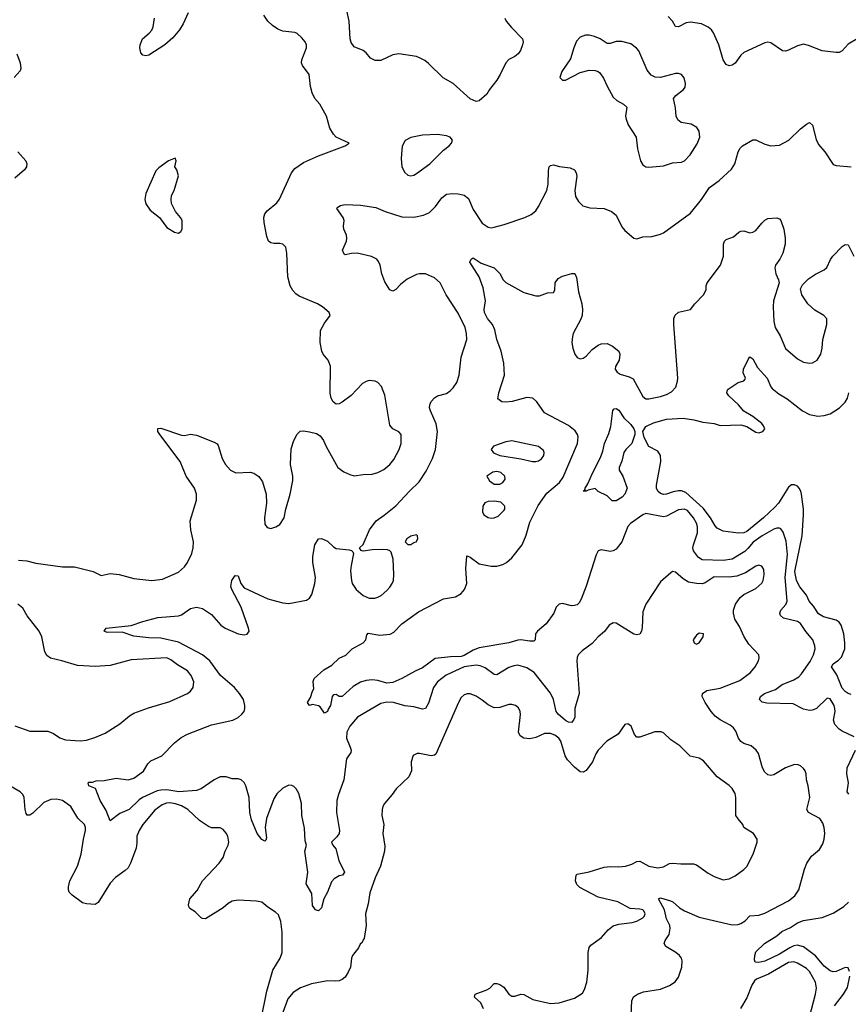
# Model space of a CAD drawing. Header units: inches. Extents: x 1682530 to 1839546, y 640742 to 791647.
# Tile 681 of 923: x 1793622 to 1799191, y 702021 to 708639. Entities that reach past the tile are written whole.
import ezdxf

# ---------------------------------------------------------------- set-up
doc = ezdxf.new("R2010")
doc.units = ezdxf.units.IN
doc.header["$MEASUREMENT"] = 0
doc.layers.add('B7790', color=7, linetype='Continuous')

msp = doc.modelspace()

# ---------------------------------------------------------------- linework, layer by layer
at = {"layer": 'B7790', "color": 5}
for points, elevation in [([(1793614.5, 705005.5), (1793670, 705002.6), (1793730, 704987), (1793910, 704961.6), (1793990, 704960.4), (1794114.8, 704930), (1794170, 704903.8), (1794230, 704916.4), (1794290, 704910.3), (1794390, 704883), (1794510, 704870.2), (1794580.6, 704879.4), (1794690, 704925.3), (1794730, 704962), (1794749.8, 704990.2), (1794777.7, 705050), (1794788.6, 705090), (1794790.9, 705130), (1794772.4, 705210), (1794768.4, 705270), (1794809.7, 705410), (1794809.7, 705450), (1794796.4, 705490), (1794740.4, 705570), (1794700.5, 705670), (1794562.7, 705850), (1794549.3, 705870), (1794550, 705890.8), (1794570, 705892.4), (1794710, 705846), (1794730, 705843), (1794770, 705852.7), (1794810, 705846), (1794930, 705798.8), (1794948.1, 705788.1), (1794956.4, 705776.4), (1794982, 705690), (1795004.2, 705650), (1795039.5, 705610), (1795073.7, 705593.7), (1795170, 705597.4), (1795194.8, 705590), (1795229, 705569), (1795253.4, 705533.4), (1795278.6, 705450), (1795281.2, 705390), (1795267.2, 705290), (1795268.5, 705248.5), (1795285.8, 705225.8), (1795310, 705219.1), (1795344, 705230), (1795370, 705246), (1795399.7, 705290), (1795411.1, 705350), (1795440.4, 705450), (1795457.7, 705542.3), (1795456.9, 705570), (1795442.4, 705650), (1795446, 705754), (1795463.7, 705810), (1795487.6, 705852.4), (1795507.9, 705872.1), (1795530, 705876.4), (1795568.7, 705868.7), (1795617.3, 705857.3), (1795642, 705842), (1795664.9, 705810), (1795680.7, 705770), (1795759.1, 705630), (1795799.9, 705599.9), (1795840.9, 705580.9), (1795870, 705573.7), (1795930, 705582), (1795990, 705583.7), (1796030, 705594.9), (1796070, 705615.8), (1796109.8, 705650.2), (1796136.5, 705683.5), (1796172.2, 705750), (1796185.4, 705790), (1796185.1, 705850), (1796169.7, 705869.7), (1796129.8, 705889.8), (1796110, 705914), (1796075.4, 706115.4), (1796053.4, 706173.4), (1796030, 706200.7), (1796010, 706209.6), (1795990, 706211.5), (1795970, 706213), (1795950, 706207.8), (1795925.9, 706194.1), (1795850, 706113.6), (1795790, 706067), (1795770, 706056), (1795750, 706054), (1795729.2, 706070), (1795715.1, 706095.1), (1795709.6, 706129.6), (1795711.3, 706310), (1795696.2, 706350), (1795662, 706390), (1795652, 706410), (1795640.5, 706470), (1795644.5, 706550), (1795670, 706598), (1795708.7, 706650), (1795702, 706670), (1795657.2, 706710), (1795623.7, 706730), (1795501.1, 706781.1), (1795477.2, 706797.2), (1795458.4, 706818.4), (1795440.8, 706850), (1795423.4, 706910), (1795418.3, 707070), (1795409.6, 707109.6), (1795389.6, 707129.6), (1795370, 707134), (1795330, 707133.6), (1795310, 707139.6), (1795295.1, 707150), (1795282, 707182), (1795264, 707276), (1795262.2, 707310), (1795270, 707333.4), (1795285.2, 707354.8), (1795350, 707408.7), (1795368.3, 707431.7), (1795449.8, 707610.2), (1795470, 707639.3), (1795530, 707678.7), (1795630, 707723.1), (1795808.7, 707790), (1795835.3, 707810), (1795750, 707849.3), (1795730, 707869), (1795707.3, 707910), (1795683.7, 707990), (1795639.6, 708070), (1795606.3, 708110), (1795586.7, 708146.7), (1795576.4, 708190), (1795567, 708270), (1795522, 708330), (1795515.1, 708350), (1795517.4, 708370), (1795549.6, 708450), (1795549.6, 708470), (1795539.5, 708490), (1795517.5, 708517.5), (1795485.7, 708545.7), (1795470, 708552.4), (1795390, 708560.8), (1795356, 708576), (1795320.6, 708600.6), (1795289, 708630), (1795263.2, 708670)], 580), ([(1794754.9, 708685.1), (1794721.3, 708610), (1794696.5, 708570), (1794650, 708517.4), (1794597, 708470), (1794490, 708400.9), (1794470, 708396), (1794450, 708401.2), (1794435.1, 708415.1), (1794429.7, 708449.7), (1794431.5, 708470), (1794447.8, 708510), (1794492.5, 708547.5), (1794510.7, 708569.3), (1794519.7, 708590), (1794527.6, 708650)], 580), ([(1796882.4, 708650), (1796892.7, 708630), (1796926.6, 708586.6), (1797001.6, 708510), (1797006.4, 708490), (1797002.4, 708470), (1796987.7, 708432.3), (1796971.5, 708408.5), (1796950, 708391.8), (1796909, 708371), (1796890.5, 708350), (1796852.4, 708270), (1796828.7, 708231.3), (1796778.8, 708170), (1796762.5, 708137.5), (1796710, 708092.7), (1796690, 708089.6), (1796650, 708106.9), (1796535.8, 708210), (1796467.8, 708247.8), (1796370, 708345.1), (1796344.9, 708364.9), (1796310, 708383.5), (1796288.5, 708391.5), (1796170, 708409.6), (1796130, 708402.4), (1796050, 708364.7), (1796010, 708363.6), (1795980.1, 708380.1), (1795950, 708417), (1795931.1, 708431.1), (1795870, 708457), (1795850, 708486), (1795843.9, 708510), (1795836.3, 708630), (1795821.5, 708701.5)], 560), ([(1799250, 708509.2), (1799190, 708474), (1799150.2, 708429.8), (1799130, 708419.1), (1799110, 708418.3), (1799015.3, 708430), (1798924.9, 708464.9), (1798890, 708473.7), (1798850, 708464), (1798790, 708433), (1798770, 708428), (1798750, 708429.6), (1798670, 708483), (1798650, 708488.2), (1798630, 708484), (1798490, 708417.4), (1798470, 708399.6), (1798430, 708347.1), (1798410, 708334.3), (1798390, 708329.7), (1798370, 708338.4), (1798350, 708369.2), (1798321, 708470), (1798285.4, 708550), (1798272.8, 708570), (1798250, 708589.7), (1798204, 708610), (1798130, 708622.7), (1798102, 708618), (1798050, 708591.8), (1798030, 708592.7), (1798009.7, 708630), (1797981, 708661)], 560), ([(1793601.5, 708410), (1793624.9, 708350), (1793628.5, 708311.5), (1793624.1, 708295.9), (1793584, 708250)], 580), ([(1797732.9, 701947.1), (1797735.3, 702044.7), (1797747.8, 702072.2), (1797775.3, 702090), (1797815.3, 702104.7), (1797930, 702122.4), (1797990, 702146.7), (1798028.1, 702171.9), (1798050, 702202.8), (1798071.8, 702270), (1798073.8, 702313.8), (1798069.4, 702330), (1798056, 702350), (1798032.7, 702370), (1797965.6, 702410), (1797954.7, 702430), (1797961.1, 702450), (1797987.1, 702490), (1797994.8, 702530), (1797991.7, 702550), (1797970, 702595.6), (1797956.3, 702656.3), (1797915.1, 702730), (1797930, 702737.4), (1797997.1, 702717.1), (1798012, 702710), (1798056.4, 702670), (1798089.4, 702649.4), (1798190, 702607.6), (1798410, 702555.2), (1798450, 702557.1), (1798470, 702563.2), (1798497.5, 702582.5), (1798530, 702614.9), (1798590, 702620.8), (1798630, 702633.2), (1798790, 702716.5), (1798832.6, 702750), (1798858.3, 702790), (1798896.4, 702930), (1798912.6, 702970), (1798944.4, 703015.6), (1798998.5, 703061.5), (1799020.1, 703099.9), (1799029.6, 703130), (1799033.3, 703170), (1799029.7, 703209.7), (1799019.4, 703239.4), (1798999.5, 703270), (1798923.6, 703310), (1798912.6, 703330), (1798933.7, 703410), (1798921.3, 703490), (1798909.7, 703530), (1798907.8, 703570), (1798901.6, 703590), (1798890, 703606.6), (1798870, 703623.7), (1798855.3, 703630), (1798830, 703631.8), (1798770, 703609.6), (1798690, 703562.9), (1798670, 703558.4), (1798650, 703563.6), (1798630, 703581.6), (1798613.7, 703610), (1798587.2, 703707.2), (1798572, 703730), (1798537.6, 703757.6), (1798490, 703772.8), (1798470, 703786.3), (1798454, 703810), (1798436.1, 703856.1), (1798419.1, 703879.1), (1798396.8, 703896.8), (1798330, 703932.4), (1798297.6, 703957.6), (1798269.9, 703990), (1798229.7, 704050), (1798209.6, 704090), (1798211.8, 704110), (1798240.9, 704130), (1798330, 704145.8), (1798461.7, 704198.3), (1798533.3, 704250), (1798566, 704290), (1798587.3, 704330), (1798592.3, 704350), (1798589.4, 704370), (1798522.2, 704442.2), (1798491.1, 704490), (1798459.6, 704559.6), (1798429.7, 704610), (1798419.1, 704650), (1798419.1, 704670), (1798432.8, 704710), (1798464.5, 704755.5), (1798490, 704775.3), (1798570, 704816.4), (1798610, 704850.6), (1798619.7, 704870), (1798626.9, 704910), (1798622.8, 704942.8), (1798610, 704966.6), (1798590, 704973), (1798570, 704966.3), (1798499.4, 704920.6), (1798442.2, 704897.8), (1798390, 704892.2), (1798290, 704894), (1798230, 704854.6), (1798210, 704848), (1798170, 704848.2), (1798118.3, 704858.3), (1798080.5, 704880.5), (1798030, 704925.1), (1798010, 704929.6), (1797998.9, 704921.1), (1797930, 704861.2), (1797830, 704709.5), (1797810, 704659), (1797806.3, 704553.7), (1797801.3, 704530), (1797790.3, 704509.7), (1797770, 704503.6), (1797750, 704508), (1797630, 704582.9), (1797610, 704584.5), (1797584, 704570), (1797552.6, 704527.4), (1797510.2, 704489.8), (1797470, 704445.1), (1797403, 704397), (1797376.4, 704370), (1797368.2, 704351.8), (1797365.8, 704330), (1797383.2, 704110), (1797352.8, 704010), (1797352.7, 703950), (1797344, 703930), (1797330, 703916), (1797310, 703916.2), (1797290, 703927.4), (1797240.9, 703970), (1797227.4, 703990), (1797209.8, 704070), (1797190, 704113.3), (1797079.7, 704250), (1797030, 704282.7), (1796970, 704299.7), (1796943, 704297), (1796910, 704285.4), (1796830, 704235.6), (1796810, 704238.7), (1796750, 704283.1), (1796717, 704297), (1796690, 704299.5), (1796610, 704289.9), (1796487.3, 704232.7), (1796430.9, 704189.1), (1796403.5, 704150), (1796370, 704044.5), (1796350, 704009.7), (1796330, 704004.5), (1796270, 704019.7), (1796210, 704026.4), (1796135.3, 704050), (1796090, 704052.5), (1796050, 704042.2), (1795891.8, 703950), (1795840.7, 703890), (1795819.7, 703850), (1795819.3, 703810), (1795843.6, 703750), (1795848.9, 703730), (1795847.1, 703712.9), (1795818, 703670), (1795801.5, 703530), (1795764.2, 703430), (1795754.2, 703390), (1795752, 703310), (1795770.3, 703190), (1795768.8, 703170), (1795754.1, 703145.9), (1795717.3, 703110), (1795726, 703090), (1795746.3, 703066.3), (1795766.5, 702986.5), (1795806, 702910), (1795792, 702890), (1795770, 702883.7), (1795736.1, 702863.9), (1795717, 702843), (1795690, 702774), (1795667, 702730), (1795650, 702668.7), (1795630, 702648.7), (1795610, 702656), (1795590, 702684), (1795585, 702765), (1795548.3, 702830), (1795559, 702910), (1795537.6, 703050), (1795549.6, 703090), (1795539.8, 703119.8), (1795535.7, 703204.3), (1795517.3, 703290), (1795515.4, 703370), (1795496.9, 703436.9), (1795479.6, 703470), (1795464.9, 703484.9), (1795450, 703492), (1795430, 703494), (1795390, 703473.6), (1795350, 703435.6), (1795330, 703402.9), (1795281.2, 703270), (1795271.7, 703210), (1795279.9, 703140.1), (1795276.4, 703123.6), (1795270, 703117.2), (1795250, 703129.4), (1795216.9, 703170), (1795180.5, 703260.5), (1795168.9, 703310), (1795164.3, 703410), (1795142.3, 703490), (1795130, 703512), (1795110, 703528.7), (1795090, 703536.2), (1795050, 703537.5), (1795010, 703550.9), (1794970, 703549.2), (1794930, 703529.9), (1794840.9, 703470), (1794810, 703458), (1794691.4, 703448.6), (1794610, 703461.9), (1794570, 703461), (1794544.7, 703455.3), (1794448, 703412), (1794424.9, 703395.1), (1794357.4, 703330), (1794295.8, 703304.2), (1794230, 703254), (1794202.5, 703322.5), (1794162, 703390), (1794131.8, 703471.8), (1794086, 703490), (1794082, 703510), (1794086, 703514), (1794110, 703514.8), (1794136, 703524), (1794190, 703525.5), (1794270, 703540.3), (1794350, 703530.3), (1794390, 703541.1), (1794452.8, 703587.2), (1794483.7, 703636.3), (1794502.8, 703657.2), (1794577.2, 703690), (1794661.6, 703778.4), (1794706.6, 703813.4), (1794750, 703837.4), (1794910, 703898.4), (1795055.1, 703930), (1795090.7, 703949.3), (1795114, 703970), (1795129.6, 703990), (1795135.4, 704010), (1795135.1, 704030), (1795125.1, 704070), (1795099.7, 704110), (1795064.7, 704150), (1794971.8, 704231.8), (1794898.9, 704330), (1794850, 704369.1), (1794690, 704455.9), (1794570, 704481.5), (1794490, 704484.4), (1794390, 704495.4), (1794310, 704521.3), (1794210, 704519.5), (1794188.7, 704530), (1794202, 704550), (1794370, 704567), (1794450, 704594.9), (1794550, 704621.1), (1794688.1, 704631.9), (1794710, 704639.3), (1794770, 704680.4), (1794810.4, 704690.4), (1794850, 704680.5), (1794910, 704641.6), (1794972.7, 704570), (1795002, 704550), (1795090, 704510.3), (1795130, 704504.4), (1795150, 704507.7), (1795163.7, 704530), (1795160.5, 704550), (1795111.2, 704691.2), (1795046.9, 704810), (1795040.4, 704830), (1795048.6, 704870), (1795070, 704902.8), (1795090, 704901), (1795108.6, 704848.6), (1795130, 704819.1), (1795290, 704745.3), (1795390, 704718.7), (1795430, 704715.8), (1795550, 704737.3), (1795569.6, 704750.4), (1795585.4, 704774.6), (1795605.1, 704850), (1795609.7, 704890), (1795591.6, 704990), (1795591.7, 705031.7), (1795606.6, 705110), (1795630, 705150.6), (1795650, 705152.7), (1795690, 705133), (1795730, 705096.3), (1795750, 705084.9), (1795836, 705076), (1795851.6, 705071.6), (1795862, 705062), (1795864.7, 705050), (1795848.7, 704971.3), (1795846.3, 704933.7), (1795851.6, 704870), (1795856.9, 704850), (1795882.6, 704810), (1795930, 704769), (1795970, 704751.7), (1796008.3, 704751.7), (1796030, 704758), (1796051.8, 704768.2), (1796090, 704801.3), (1796110, 704823.8), (1796124.7, 704850), (1796133.3, 704870), (1796135.6, 704910), (1796132.3, 705012.3), (1796119.3, 705059.3), (1796109.3, 705069.3), (1796094.8, 705074.8), (1796057.6, 705077.6), (1795990, 705075.1), (1795930, 705066), (1795918, 705070), (1795906, 705090), (1795930, 705112), (1795974, 705210), (1796017.6, 705270), (1796072.5, 705307.5), (1796150, 705370.4), (1796241.1, 705470), (1796306.9, 705533.1), (1796354.7, 705605.3), (1796397.4, 705690), (1796416.9, 705750), (1796429.8, 705870.2), (1796421.4, 705921.4), (1796382.2, 706010), (1796376.9, 706030), (1796378, 706050), (1796387.3, 706072.7), (1796410, 706097.1), (1796430, 706110.4), (1796490, 706127), (1796516.3, 706143.7), (1796536.5, 706163.5), (1796559.3, 706200.7), (1796575.3, 706250), (1796589.8, 706370), (1796626.3, 706490), (1796625.5, 706530), (1796615.9, 706570), (1796570, 706666.3), (1796488.7, 706788.7), (1796448.2, 706870), (1796410, 706903.9), (1796350, 706930.7), (1796310, 706931.5), (1796290, 706926), (1796225.5, 706894.5), (1796181.8, 706858.2), (1796150, 706824.5), (1796130, 706813.2), (1796110, 706824), (1796075.9, 706875.9), (1796056.2, 706930), (1796045.6, 706990), (1796034.5, 707014.5), (1796021.2, 707030), (1795986.7, 707046.7), (1795890, 707069.6), (1795852.1, 707067.9), (1795810, 707059.3), (1795802.9, 707062.9), (1795792.3, 707090), (1795817.6, 707150), (1795821.6, 707170), (1795818.4, 707190), (1795800.7, 707230), (1795798, 707250), (1795802.7, 707290), (1795796, 707310), (1795754, 707370), (1795760.9, 707379.1), (1795778, 707390), (1795810, 707397.1), (1795911.5, 707391.5), (1796015.9, 707375.9), (1796078.8, 707350), (1796190, 707313.8), (1796270, 707312.2), (1796335.5, 707324.5), (1796377, 707343), (1796416.3, 707383.7), (1796458.2, 707441.8), (1796490, 707465.3), (1796529.7, 707470.3), (1796570, 707468.7), (1796610, 707459.5), (1796637.4, 707437.4), (1796670, 707362.4), (1796731.2, 707271.2), (1796770, 707244.9), (1796790, 707240.4), (1796810, 707243.8), (1796878, 707262), (1797017.2, 707310), (1797059.3, 707330), (1797090, 707353.4), (1797110, 707382.8), (1797165.4, 707490), (1797173.1, 707533.1), (1797175.5, 707624.5), (1797181.2, 707650), (1797190, 707658.8), (1797210, 707664), (1797250, 707653), (1797322.5, 707642.5), (1797351, 707630), (1797362.8, 707610), (1797367.5, 707587.5), (1797353.7, 707490), (1797357.6, 707450), (1797377.3, 707417.3), (1797407.7, 707387.7), (1797455.1, 707375.1), (1797550, 707370.2), (1797599.3, 707350), (1797630, 707325.5), (1797670, 707246.8), (1797690, 707222.8), (1797750, 707170.8), (1797770, 707164.9), (1797810, 707180.5), (1797870, 707182), (1797930, 707196.4), (1797950, 707206), (1798130, 707338), (1798204, 707430), (1798259.1, 707510), (1798322.9, 707557.1), (1798406.2, 707633.8), (1798428.3, 707670), (1798450, 707750.7), (1798464.7, 707775.3), (1798480.9, 707790), (1798550, 707830.5), (1798570, 707830.4), (1798630, 707803), (1798670, 707790.5), (1798730, 707794.4), (1798790.9, 707829.1), (1798870, 707904.9), (1798910, 707937.3), (1798930, 707946.8), (1798950.3, 707930.3), (1798974.4, 707834.4), (1798990, 707800.7), (1799033.4, 707750), (1799090, 707666), (1799110, 707658.8), (1799210.6, 707650.6)], 560), ([(1793610, 707750.4), (1793663, 707690), (1793670.4, 707670), (1793668.2, 707650), (1793654.9, 707630), (1793590, 707574.3)], 580), ([(1799230, 703819.5), (1799150, 703856.9), (1799129.6, 703870), (1799101.4, 703901.4), (1799092.6, 703930), (1799102.4, 703990), (1799100.8, 704010), (1799096.2, 704030), (1799070, 704073.6), (1799050, 704077.6), (1798977.1, 704010), (1798950, 703997.7), (1798930, 703996), (1798890, 704005.6), (1798820.3, 704040.3), (1798644.5, 704044.5), (1798612.2, 704052.2), (1798593.6, 704070), (1798602, 704090), (1798628, 704110), (1798702.2, 704137.8), (1798747.8, 704170), (1798820.1, 704199.9), (1798858, 704222), (1798877.6, 704242.4), (1798935.2, 704324.8), (1798956.8, 704370), (1798967.9, 704410), (1798967, 704430), (1798953.8, 704470), (1798905.6, 704525.6), (1798870, 704580.5), (1798850, 704592.9), (1798755.2, 704615.2), (1798735.1, 704635.1), (1798731.2, 704650), (1798738.9, 704670), (1798772, 704708), (1798781.2, 704730), (1798767.6, 704890), (1798783.5, 705043.5), (1798774.2, 705134.2), (1798754, 705194), (1798736.8, 705216.8), (1798730, 705221.1), (1798710, 705221.4), (1798690, 705214.8), (1798613, 705170), (1798552.8, 705127.2), (1798516.5, 705083.5), (1798495, 705065), (1798410, 705013.1), (1798350, 705003.4), (1798210, 705007.9), (1798183.7, 705023.7), (1798149.8, 705069.8), (1798146.2, 705090), (1798149.8, 705109.8), (1798177.7, 705190), (1798177.1, 705230), (1798170, 705255.1), (1798150, 705289.7), (1798110, 705339.1), (1798090, 705349.7), (1798050, 705343.5), (1797970, 705301.3), (1797950, 705296.9), (1797830, 705319.1), (1797810, 705311), (1797727.9, 705252.1), (1797710, 705233.3), (1797669.3, 705130), (1797630, 705079.7), (1797610, 705068), (1797590, 705064.7), (1797530, 705074.7), (1797510, 705069.4), (1797497.1, 705042.9), (1797428.7, 704831.3), (1797395.7, 704744.3), (1797381.4, 704718.6), (1797370, 704706.6), (1797350, 704700.4), (1797330, 704699.7), (1797270, 704714.8), (1797248.7, 704710), (1797228, 704690), (1797211.1, 704650), (1797160.8, 704579.2), (1797102.4, 704530), (1797089, 704511), (1797086.8, 704470), (1797077.6, 704462.4), (1797050, 704461), (1796990.7, 704470.7), (1796970, 704469.3), (1796910, 704449.9), (1796710, 704416.1), (1796670, 704400.9), (1796610, 704364.7), (1796590, 704359.7), (1796516.5, 704356.5), (1796415.4, 704344.6), (1796330, 704283.2), (1796279, 704261), (1796190.4, 704210), (1796130, 704182.8), (1796090, 704178.8), (1796030, 704197.6), (1795990, 704202), (1795950, 704198), (1795913.5, 704186.5), (1795862.3, 704157.7), (1795790, 704089.3), (1795769.3, 704089.3), (1795750, 704104), (1795730, 704102), (1795721, 704090), (1795711, 704030), (1795694.8, 704005.2), (1795690, 703988.7), (1795670, 703978), (1795640.4, 704020.4), (1795630, 704028), (1795590, 704035.3), (1795569.1, 704029.1), (1795555.3, 704050), (1795577.5, 704082.5), (1795590, 704124.7), (1795599.3, 704140.7), (1795595.1, 704190), (1795601.2, 704210), (1795665.1, 704270), (1795719, 704301), (1795770, 704347.8), (1795813.1, 704366.9), (1795856, 704410), (1795929.6, 704450.4), (1795949.2, 704470), (1795955.1, 704504.9), (1795964.7, 704515.3), (1796043, 704503), (1796111, 704509), (1796136.8, 704523.2), (1796190, 704578.3), (1796301.3, 704658.7), (1796470, 704745.7), (1796550, 704760.3), (1796590, 704782.4), (1796610.9, 704809.1), (1796626.9, 704850), (1796619.8, 704950), (1796626.7, 705033.3), (1796630, 705035.5), (1796650, 705026.7), (1796710, 704980.9), (1796790, 704964.7), (1796830, 704965.2), (1796870, 704976.2), (1796893.7, 704990), (1796930, 705022), (1796998.2, 705110), (1797025.8, 705174.2), (1797050, 705261.6), (1797107.3, 705372.7), (1797164.3, 705455.7), (1797250, 705529.2), (1797275.8, 705564.2), (1797370.9, 705790), (1797374.6, 705834.6), (1797370.7, 705850.7), (1797355.3, 705875.3), (1797310.5, 705910.5), (1797150, 705996.9), (1797098.3, 706070), (1797070, 706095.1), (1797030, 706098.7), (1796931.5, 706071.5), (1796890, 706067.1), (1796862, 706070), (1796836, 706090), (1796842, 706130), (1796879.7, 706250), (1796875.6, 706330), (1796858, 706410), (1796828.3, 706490), (1796814.6, 706554.6), (1796798.9, 706590), (1796766.3, 706630), (1796746.3, 706670), (1796744.2, 706690), (1796751.6, 706750), (1796736.1, 706836.1), (1796709.7, 706910), (1796647.6, 707010), (1796655.3, 707030), (1796670, 707038.8), (1796722.5, 707002.5), (1796810, 706970.2), (1796850, 706932.3), (1796871.4, 706891.4), (1796890, 706871.5), (1797010, 706804.9), (1797090, 706783.7), (1797116.3, 706783.7), (1797170, 706804), (1797210, 706806), (1797218, 706822), (1797222, 706870), (1797241.7, 706898.3), (1797270, 706914.9), (1797333.2, 706933.2), (1797354, 706934), (1797365.5, 706905.5), (1797377.3, 706810), (1797400.3, 706730), (1797403.9, 706690), (1797401.8, 706650), (1797394.2, 706625.8), (1797342.4, 706530), (1797336.5, 706510), (1797334, 706470), (1797340.7, 706430), (1797354, 706390), (1797370, 706369), (1797390, 706359.6), (1797410, 706362.8), (1797430, 706377), (1797470, 706422), (1797510, 706452.2), (1797530, 706460.4), (1797570, 706463), (1797605.3, 706445.3), (1797650, 706410.7), (1797656.4, 706390), (1797650.4, 706350), (1797627.5, 706307.5), (1797624.9, 706290), (1797637.3, 706270), (1797657.4, 706257.4), (1797718.9, 706238.9), (1797744.2, 706224.2), (1797810, 706105.3), (1797830, 706091.5), (1797851.5, 706091.5), (1797930, 706106.5), (1797970, 706119.7), (1798002, 706138), (1798031.2, 706170), (1798043.5, 706210), (1798044.7, 706230), (1798018, 706590), (1798019.6, 706630), (1798026.5, 706653.5), (1798050, 706673), (1798130, 706691), (1798159, 706730), (1798219, 706790), (1798236, 706824), (1798236, 706850), (1798242.7, 706870), (1798331.3, 706990), (1798352.8, 707050), (1798353.6, 707130), (1798359.5, 707150), (1798370, 707160.5), (1798419.7, 707180.3), (1798455.3, 707210), (1798470, 707217.3), (1798490, 707218.8), (1798530, 707206.8), (1798550, 707210.8), (1798570, 707222.8), (1798610, 707270.8), (1798630, 707290.8), (1798650, 707302.8), (1798710, 707306.8), (1798730, 707301), (1798738.8, 707290), (1798757.3, 707230), (1798767.3, 707170), (1798767.7, 707130), (1798750.4, 707070), (1798730.4, 707030), (1798703, 706990), (1798697.3, 706970), (1798704.9, 706930), (1798722.8, 706890), (1798726, 706870), (1798688.7, 706750), (1798685.3, 706710), (1798690.4, 706610), (1798700.5, 706570), (1798733, 706513), (1798769, 706429), (1798850, 706358.7), (1798890, 706336.4), (1798930, 706330.4), (1798950, 706333), (1798981.2, 706350), (1799007.3, 706390), (1799015.8, 706430), (1799019.7, 706490), (1799048.2, 706590), (1799048, 706628), (1799027.3, 706650), (1798966.2, 706686.2), (1798918.7, 706730), (1798879.5, 706790), (1798869.3, 706830), (1798883.9, 706856.1), (1798923.3, 706896.7), (1798970, 706928), (1799030, 706958), (1799046.9, 706973.1), (1799072.2, 707027.8), (1799087.6, 707050), (1799150, 707114), (1799170, 707126.8), (1799190, 707126), (1799228, 707050)], 540), ([(1799210, 704103.1), (1799190, 704109.8), (1799170, 704123.5), (1799150, 704145.6), (1799115.4, 704235.4), (1799077.4, 704290), (1799089.7, 704310), (1799126.1, 704333.9), (1799145.1, 704354.9), (1799168, 704410), (1799168.7, 704450), (1799160.5, 704510), (1799144.2, 704570), (1799129.8, 704589.8), (1799110, 704603.9), (1799025.3, 704625.3), (1798990, 704645.7), (1798956.5, 704696.5), (1798927.4, 704730), (1798910.9, 704770), (1798866.3, 704826.3), (1798842.8, 704870), (1798831.1, 704930), (1798880.6, 705170), (1798890.9, 705310), (1798890.4, 705350), (1798876, 705450), (1798872.1, 705470), (1798861.1, 705490), (1798850, 705503.5), (1798830, 705513.6), (1798810, 705511.8), (1798790, 705497.6), (1798721.4, 705390), (1798697.4, 705362.6), (1798622, 705290), (1798510, 705199.9), (1798489.8, 705189.8), (1798450, 705186.8), (1798350, 705201.5), (1798310, 705222.2), (1798296, 705236), (1798264, 705290), (1798215.5, 705355.5), (1798100.4, 705460.4), (1798071.2, 705471.2), (1798050, 705472.4), (1798014.6, 705465.4), (1797970, 705449.5), (1797950, 705448.3), (1797930, 705454.3), (1797910.5, 705470), (1797903, 705490), (1797903, 705510), (1797930.6, 705670), (1797928.5, 705710), (1797910, 705738.9), (1797850, 705771.1), (1797818.7, 705830), (1797809.8, 705870), (1797830, 705905.3), (1797882.9, 705930), (1797970, 705952.9), (1798080.3, 705960.3), (1798152, 705950), (1798212.8, 705932.8), (1798290, 705924), (1798330, 705910.8), (1798470, 705916.3), (1798510, 705904), (1798570, 705866), (1798590, 705861.3), (1798618, 705870), (1798629.6, 705890), (1798622, 705910), (1798610, 705924.2), (1798550, 705972.6), (1798488.3, 706008.3), (1798453.6, 706050), (1798387.3, 706110), (1798375.6, 706130), (1798378.4, 706150), (1798384.9, 706155.1), (1798450, 706200.7), (1798489.2, 706210.8), (1798498, 706222), (1798499.3, 706230), (1798484.7, 706264.7), (1798486.2, 706290), (1798519.7, 706360.3), (1798530, 706373), (1798550, 706358.4), (1798581.3, 706301.3), (1798646.5, 706230), (1798671.6, 706171.6), (1798680.5, 706160.5), (1798724.1, 706124.1), (1798780.5, 706090), (1798883, 706010), (1798930, 705985.5), (1798986.7, 705973.3), (1799030, 705978), (1799069.2, 705990), (1799131.5, 706030), (1799170, 706068.5), (1799185, 706095), (1799195.5, 706130)], 520), ([(1793590, 703893.4), (1793690, 703857.8), (1793810, 703856), (1793850, 703840.3), (1793892.5, 703812.5), (1793930, 703798.9), (1794027.2, 703792.8), (1794070, 703796.5), (1794126.3, 703813.7), (1794195.7, 703844.3), (1794294.1, 703905.9), (1794360, 703960), (1794390, 703977.4), (1794486.6, 704013.4), (1794630, 704055.5), (1794749.2, 704110), (1794770, 704124.9), (1794787.3, 704150), (1794792.3, 704187.7), (1794775.3, 704230), (1794750, 704263.1), (1794682.7, 704302.7), (1794636.9, 704336.9), (1794610, 704348.7), (1794370, 704337), (1794230, 704297.6), (1794130, 704291.4), (1794010, 704297.1), (1793905.2, 704330), (1793827.7, 704347.7), (1793804.6, 704364.6), (1793790.8, 704390), (1793769.8, 704490), (1793751.8, 704530), (1793672.8, 704632.8), (1793642.5, 704682.5), (1793610, 704709.7)], 580), ([(1796739.7, 701990), (1796720.5, 702030), (1796678.4, 702070), (1796683.7, 702090), (1796762.1, 702117.9), (1796782, 702130), (1796810, 702160.4), (1796830, 702161.7), (1796850, 702153.8), (1796875.2, 702135.2), (1796909.3, 702089.3), (1796930, 702076.5), (1796950, 702074.6), (1796990, 702088.9), (1797010, 702086.3), (1797070, 702054), (1797190, 702026), (1797248.6, 702031.4), (1797350, 702061.3), (1797404.9, 702095.1), (1797418.9, 702121.1), (1797434.3, 702170), (1797442, 702250), (1797443.1, 702370), (1797450, 702402.8), (1797460.6, 702419.4), (1797532, 702470), (1797577.7, 702522.3), (1797610, 702548), (1797650, 702559.3), (1797738, 702570), (1797770, 702580.4), (1797810, 702601.6), (1797818.4, 702610), (1797826.6, 702630), (1797817, 702650), (1797810, 702655.1), (1797790, 702660.5), (1797724.4, 702664.4), (1797641.2, 702710), (1797510, 702741), (1797386.7, 702806.7), (1797366.4, 702826.4), (1797358.4, 702850), (1797362, 702890), (1797370, 702896.3), (1797450, 702910.7), (1797550, 702943), (1797590, 702947.1), (1797650, 702944.2), (1797693.2, 702950), (1797736.5, 702963.5), (1797770, 702980.4), (1797790, 702982.4), (1797850.2, 702950.2), (1797910, 702938.3), (1797950, 702945.7), (1797990, 702966.4), (1798010, 702970.4), (1798064.8, 702964.8), (1798150, 702964.6), (1798170, 702958), (1798250, 702901.6), (1798290, 702879.3), (1798350, 702857.6), (1798390, 702863.7), (1798430, 702884.2), (1798490, 702927), (1798510, 702946.7), (1798551.6, 703030), (1798578, 703110), (1798578, 703130), (1798554, 703170), (1798489, 703210), (1798482.7, 703230), (1798450, 703266.6), (1798436.3, 703290), (1798436.3, 703410), (1798430, 703437.2), (1798410.9, 703470.9), (1798390.9, 703490.9), (1798309.8, 703549.8), (1798217.4, 703657.4), (1798190, 703676), (1798128.3, 703688.3), (1798059.2, 703759.2), (1797999.3, 703799.3), (1797950, 703844.5), (1797932.5, 703852.5), (1797890, 703851.3), (1797790, 703816.2), (1797770, 703816), (1797753.8, 703833.8), (1797731.4, 703891.4), (1797710, 703906), (1797690, 703901.2), (1797643.9, 703836.1), (1797568.5, 703790), (1797510, 703728.4), (1797494.6, 703705.4), (1797471.2, 703650), (1797430, 703591.3), (1797410, 703580.4), (1797390, 703584.2), (1797350, 703615.6), (1797303, 703663), (1797288.8, 703690), (1797259.8, 703790), (1797244.7, 703810), (1797219.7, 703830), (1797190, 703841.8), (1797150, 703840.8), (1797090, 703815), (1797050, 703804.8), (1797010, 703809.8), (1796986.2, 703826.2), (1796975.6, 703850), (1796988.3, 703968.3), (1796985.7, 703990), (1796974.2, 704014.2), (1796954.5, 704030), (1796930, 704036.4), (1796910, 704036), (1796850, 704016.8), (1796810, 704014.5), (1796770, 704033.3), (1796730, 704066.2), (1796690, 704091.1), (1796650, 704106.6), (1796630, 704107.8), (1796610, 704101.6), (1796590, 704082.9), (1796571.1, 704048.9), (1796418.6, 703701.4), (1796410, 703694.5), (1796388.5, 703691.5), (1796310, 703707.6), (1796292.8, 703707.2), (1796266.2, 703693.8), (1796252.7, 703650), (1796254.4, 703590), (1796238, 703550), (1796151.2, 703468.8), (1796125.7, 703430), (1796073.7, 703370), (1796063.7, 703350), (1796058, 703330), (1796056.5, 703290), (1796070.3, 703230), (1796063.2, 703170), (1796075.3, 703084.7), (1796074.3, 703050), (1796046.7, 702950), (1796010.3, 702870), (1795974.6, 702770), (1795964.7, 702695.3), (1795947, 702630), (1795950.4, 702549.6), (1795937.5, 702462.5), (1795930, 702454), (1795924.4, 702435.6), (1795910, 702425.2), (1795898.6, 702401.4), (1795859.5, 702350), (1795852.4, 702330), (1795844.2, 702270), (1795830, 702237.6), (1795810, 702204.2), (1795790, 702187.3), (1795770, 702178.4), (1795744.4, 702175.6), (1795690, 702179.2), (1795582.1, 702157.9), (1795510, 702130.6), (1795459.5, 702100.5), (1795423.3, 702056.7), (1795390, 701966.6)], 580), ([(1799194.1, 703434.1), (1799184.4, 703450), (1799192.1, 703510), (1799182.6, 703570), (1799183.5, 703610), (1799239.1, 703730)], 540), ([(1795242.4, 701910), (1795283.9, 702110), (1795324.3, 702250), (1795371.6, 702330), (1795384.9, 702370), (1795385.8, 702505.8), (1795376.6, 702576.6), (1795361.5, 702621.5), (1795341.2, 702641.2), (1795290, 702673.6), (1795250, 702708.3), (1795214.2, 702714.2), (1795090, 702720.9), (1795050, 702713.8), (1795022.2, 702697.8), (1794990, 702669.8), (1794870, 702595.8), (1794850, 702596.9), (1794842.2, 702602.2), (1794801.5, 702641.5), (1794764.9, 702664.9), (1794758, 702678), (1794756.4, 702690), (1794766, 702730), (1794814.7, 702785.3), (1794850, 702851.5), (1794963.5, 702970), (1794990, 703007.7), (1795002, 703050), (1795023, 703090), (1795026.6, 703110), (1795019.7, 703150), (1795010, 703171.8), (1794990, 703195.1), (1794970, 703206), (1794910, 703208), (1794890, 703216.9), (1794830, 703256.9), (1794750.9, 703330), (1794710, 703355.6), (1794670, 703368.8), (1794630, 703374.8), (1794607.4, 703372.6), (1794578.9, 703361.1), (1794530, 703325.8), (1794449.5, 703230.5), (1794424, 703190), (1794409, 703150), (1794410, 703106), (1794403.6, 703070), (1794367.1, 702970), (1794350, 702939.2), (1794330, 702919.2), (1794266.2, 702873.8), (1794230, 702834.7), (1794150, 702704.2), (1794129.1, 702690.9), (1794070, 702695.8), (1794043.3, 702703.3), (1793974.2, 702754.2), (1793954.7, 702774.7), (1793950.4, 702790.4), (1793948.8, 702810), (1793958.5, 702850), (1794009.9, 702950), (1794035.9, 703030), (1794049.6, 703130), (1794065.1, 703190), (1794064.7, 703210), (1794056.4, 703230), (1794012.3, 703272.3), (1793966.4, 703350), (1793910, 703391.4), (1793870, 703400.3), (1793830, 703397.1), (1793783, 703377), (1793710, 703305.6), (1793690, 703292), (1793672.5, 703292.5), (1793664.2, 703304.2), (1793657.4, 703330), (1793650.9, 703410), (1793643, 703430), (1793624.5, 703450), (1793539, 703499)], 580), ([(1799200.5, 702240.5), (1799190, 702266.6), (1799170, 702268), (1799110, 702242.1), (1799090, 702240.3), (1799070, 702245), (1799030, 702278.3), (1798970, 702347), (1798890, 702406.1), (1798850, 702418.4), (1798826.2, 702413.8), (1798799, 702401), (1798730, 702357.5), (1798629.8, 702309.8), (1798590, 702302.6), (1798565.1, 702305.1), (1798560.4, 702320.4), (1798563.5, 702350), (1798570, 702372.7), (1798627, 702430), (1798710, 702480.7), (1798743.7, 702510), (1798803.1, 702536.9), (1798850, 702569.2), (1798890, 702583.5), (1799016.6, 702603.4), (1799090, 702633.4), (1799161, 702679), (1799192.2, 702707.8)], 540), ([(1798890, 701780.3), (1798972, 702090), (1798977.6, 702130), (1798970.8, 702170), (1798930, 702240.4), (1798910, 702261.8), (1798850, 702297.8), (1798825.6, 702305.6), (1798790, 702302), (1798655.5, 702224.5), (1798574.4, 702190), (1798561.5, 702178.5), (1798542.2, 702150), (1798510, 702064.7), (1798467.5, 701992.5)], 560), ([(1799097.5, 702010), (1799160.2, 702090), (1799185.4, 702134.6), (1799202.4, 702210)], 540)]:
    msp.add_lwpolyline(points, dxfattribs=dict(at, elevation=elevation))
for points, elevation in [([(1797450, 708535.6), (1797425.5, 708534.5), (1797390, 708520.7), (1797364.9, 708495.1), (1797346.7, 708450), (1797324.9, 708375.1), (1797266.8, 708290), (1797252, 708250), (1797270, 708232), (1797290, 708231.3), (1797390, 708284), (1797450, 708299.1), (1797490, 708296.3), (1797510, 708290.6), (1797520.9, 708280.9), (1797546.9, 708246.9), (1797570, 708191), (1797610, 708117.3), (1797636.2, 708096.2), (1797681, 708070), (1797702.8, 708050), (1797693.4, 707990), (1797698, 707970), (1797712.8, 707932.8), (1797764.7, 707850), (1797774, 707770), (1797794, 707690), (1797810, 707662.8), (1797830, 707650.8), (1797850, 707648.2), (1797950, 707657.1), (1798010, 707676.3), (1798070, 707680.7), (1798090, 707690.7), (1798129.3, 707730), (1798174.8, 707805.2), (1798193.2, 707850), (1798189.2, 707890), (1798173.4, 707913.4), (1798135.8, 707935.8), (1798068.5, 707948.5), (1798044.7, 707964.7), (1798033.3, 707990), (1798030, 708046), (1798016, 708110), (1798032.3, 708130), (1798082.9, 708170), (1798093.9, 708186.1), (1798097.4, 708210), (1798088.1, 708248.1), (1798070, 708269.4), (1798050, 708276.2), (1798030, 708276.2), (1797930, 708250.8), (1797892.7, 708252.7), (1797865.6, 708265.6), (1797839.6, 708299.6), (1797783, 708430), (1797768.6, 708448.6), (1797730, 708476.9), (1797668.2, 708491.8), (1797630, 708492), (1797590, 708479.3), (1797570, 708479.3), (1797524, 708510), (1797486.5, 708526.5)], 580), ([(1796430, 707867.4), (1796330, 707862.6), (1796250, 707847.6), (1796213.4, 707826.6), (1796192.3, 707787.7), (1796186.6, 707706.6), (1796190.4, 707650), (1796210, 707610.7), (1796230, 707594.9), (1796250, 707590.4), (1796270, 707594.9), (1796290, 707606), (1796378.4, 707670), (1796470, 707763), (1796509.2, 707790), (1796525.2, 707810), (1796531.6, 707828.4), (1796516, 707850), (1796490, 707858.9)], 580), ([(1794667.3, 707707.3), (1794621, 707690), (1794555.9, 707644.1), (1794536.7, 707623.3), (1794470.4, 707469.6), (1794463.7, 707430), (1794470, 707401), (1794499, 707359), (1794561, 707310), (1794610, 707241), (1794662, 707210), (1794690, 707204.7), (1794704.7, 707215.3), (1794713.2, 707230), (1794712.7, 707290), (1794702, 707310), (1794669.3, 707349.3), (1794643.2, 707403.2), (1794639, 707430), (1794643.2, 707456.8), (1794659.3, 707490), (1794689.3, 707590), (1794677.2, 707630), (1794665.2, 707650), (1794674, 707690)], 620), ([(1797604, 705404), (1797570, 705438), (1797510, 705468), (1797490, 705488.7), (1797442.5, 705477.5), (1797429.1, 705469.1), (1797409.5, 705469.5), (1797414, 705474), (1797426, 705474), (1797420.9, 705480.9), (1797422, 705490), (1797441.1, 705518.9), (1797471.2, 705590), (1797524.8, 705695.2), (1797541, 705739), (1797552.8, 705790), (1797582, 705858), (1797596.3, 705903.7), (1797607.9, 706012.1), (1797617, 706023), (1797630, 706026.4), (1797650, 706014.6), (1797681.8, 705961.8), (1797730, 705918.8), (1797749.3, 705890), (1797756.8, 705870), (1797756.6, 705850), (1797736.8, 705790), (1797695.3, 705750), (1797682, 705730), (1797668.5, 705671.5), (1797651, 705630), (1797651.3, 705610), (1797676, 705570), (1797704.7, 705490), (1797690, 705448.7), (1797671.3, 705430), (1797630, 705405.2)], 520), ([(1796930, 705808.5), (1796890, 705801.7), (1796807.4, 705772.6), (1796790.7, 705750), (1796806.7, 705726.7), (1796850, 705710.4), (1796990, 705687.2), (1797069.2, 705669.2), (1797090, 705669), (1797110, 705673.8), (1797130, 705687.6), (1797145.4, 705710), (1797148, 705730), (1797142.8, 705742.8), (1797110, 705771.1)], 560), ([(1796830, 705601.4), (1796802, 705598), (1796762, 705570), (1796779.5, 705539.5), (1796810, 705518), (1796850, 705516.5), (1796870, 705528.2), (1796885.6, 705550), (1796882.4, 705570), (1796855.2, 705595.2)], 560), ([(1796810, 705403.5), (1796770, 705400.5), (1796749, 705391), (1796733.7, 705370), (1796732, 705330), (1796742.4, 705310), (1796770, 705292.2), (1796790, 705288.7), (1796810, 705290.4), (1796837.8, 705302.2), (1796877.8, 705342.2), (1796882.4, 705350), (1796881.6, 705370), (1796856.6, 705396.6)], 560), ([(1796290, 705175.3), (1796250, 705168), (1796224.7, 705150), (1796212, 705130), (1796230, 705112), (1796250, 705112), (1796270, 705124.7), (1796286, 705130), (1796298, 705150), (1796295.3, 705170)], 560), ([(1798190, 704514.7), (1798170, 704501.2), (1798148.9, 704470), (1798154.8, 704450), (1798170, 704440.5), (1798190, 704450.7), (1798215.1, 704490), (1798219, 704510)], 580)]:
    msp.add_lwpolyline(points, close=True, dxfattribs=dict(at, elevation=elevation))

doc.saveas('drawing.dxf')
